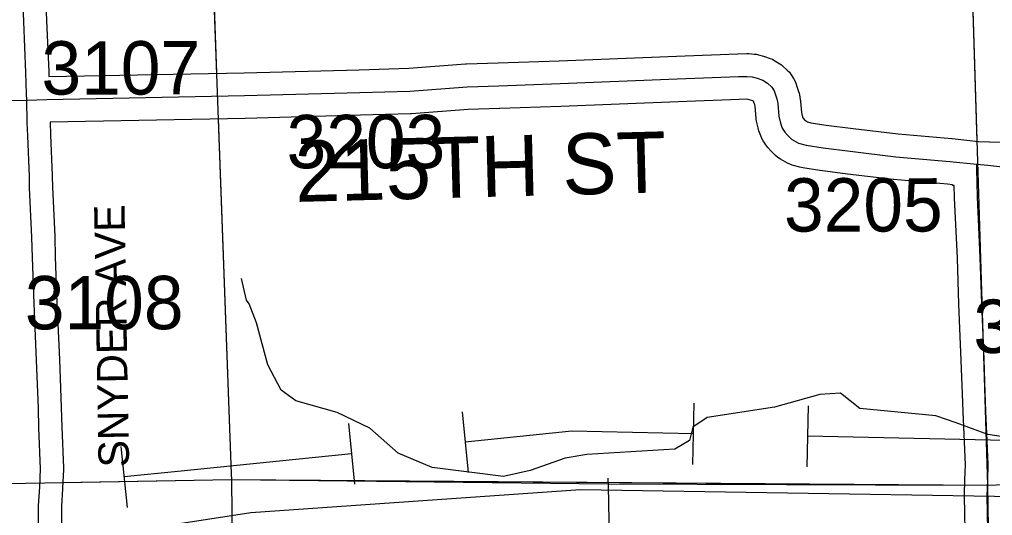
# Model space of a CAD drawing. Extents: x 23.6 to 68.7, y -63 to -29.
# Drawn here: x 51.348 to 52.625, y -45.562 to -44.911 of the extents above; entities that cross this region are included whole.
import ezdxf

# ---------------------------------------------------------------- set-up
doc = ezdxf.new("R2010")
doc.units = 0
for name, color, linetype in [('tdCoHydroRiver', 7, 'Continuous'), ('tdCoPipe', 7, 'Continuous'), ('tdCoPipe3', 7, 'Continuous'), ('tdCoSecRdNmbr', 7, 'Continuous'), ('tdCoSecRdTxt', 7, 'Continuous'), ('tdCoSecRteBand', 7, 'Continuous'), ('tdCoSecRteCL', 7, 'Continuous'), ('tdCoSectLine', 7, 'Continuous'), ('tdCoSectLinePart', 7, 'Continuous'), ('tdCoSurfGravel', 7, 'Continuous'), ('tdCoSurfLNO', 7, 'Continuous'), ('tdCoTwpBndry', 7, 'Continuous'), ('tdCoTwpBndryShd', 7, 'Continuous')]:
    doc.layers.add(name, color=color, linetype=linetype)

msp = doc.modelspace()

# ---------------------------------------------------------------- linework, layer by layer
at = {"layer": 'tdCoHydroRiver'}
for points in [[(51.9832, -45.5112), (51.8895, -45.4991), (51.8448, -45.4805), (51.8079, -45.4475), (51.7648, -45.4272), (51.7107, -45.4117), (51.6915, -45.3976), (51.6738, -45.3647), (51.659, -45.3096), (51.6492, -45.2844), (51.646, -45.2797), (51.6394, -45.2514)], [(52.7736, -45.4793), (52.6186, -45.4559), (52.5774, -45.4407), (52.5504, -45.4315), (52.4509, -45.4217), (52.4254, -45.4015), (52.3985, -45.4034), (52.3388, -45.4199), (52.2505, -45.4337), (52.2318, -45.4465), (52.2271, -45.4638), (52.2082, -45.475), (52.0924, -45.4821), (52.0639, -45.487), (52.018, -45.5031), (51.9832, -45.5112)]]:
    msp.add_lwpolyline(points, dxfattribs=at)
at = {"layer": 'tdCoPipe'}
msp.add_lwpolyline([(53.1708, -45.5459), (52.0841, -45.5286), (51.6517, -45.5587), (51.1058, -45.6426), (50.153, -45.7281), (49.3035, -45.8806), (48.5501, -46.007), (47.932, -46.1126), (47.2458, -46.1984), (46.5747, -46.2176), (46.103, -46.1798), (45.5856, -46.2895)], dxfattribs=at)
at = {"layer": 'tdCoPipe3'}
for p, q in [((52.233, -45.415), (52.2312, -45.4951)), ((52.3829, -45.4182), (52.3812, -45.4984)), ((51.9288, -45.4261), (51.9369, -45.5058)), ((51.7796, -45.4413), (51.7877, -45.521)), ((51.4811, -45.4717), (51.4893, -45.5515))]:
    msp.add_line(p, q, dxfattribs=at)
for points in [[(52.2321, -45.4551), (52.0729, -45.4517), (51.9329, -45.4659)], [(52.682, -45.4647), (52.3821, -45.4583)], [(51.7836, -45.4812), (51.5557, -45.5044), (51.4852, -45.5116)]]:
    msp.add_lwpolyline(points, dxfattribs=at)
at = {"layer": 'tdCoSecRteBand'}
for points in [[(51.3831, -44.9014), (51.3836, -44.9133), (51.3864, -44.9795), (51.3864, -44.9797), (51.3864, -44.9799), (51.3866, -44.9863), (51.6426, -44.9812), (51.7938, -44.9772), (51.8587, -44.9752), (51.9331, -44.9696), (51.9338, -44.9696), (51.9345, -44.9696), (51.9762, -44.9683), (52.0563, -44.9655), (52.21, -44.9595), (52.2903, -44.9563), (52.2906, -44.9563), (52.2909, -44.9563), (52.3024, -44.9561), (52.3038, -44.956), (52.3053, -44.9562), (52.312, -44.9567), (52.315, -44.9569), (52.318, -44.9577), (52.3245, -44.9596), (52.3251, -44.9598), (52.3258, -44.96), (52.3329, -44.9624), (52.3363, -44.9636), (52.3394, -44.9655), (52.3457, -44.9695), (52.3479, -44.9709), (52.3499, -44.9728), (52.3555, -44.9779), (52.3584, -44.9805), (52.3605, -44.9839), (52.3637, -44.9888), (52.3656, -44.9918), (52.3667, -44.9951), (52.3685, -45.0004), (52.3704, -45.0057), (52.3712, -45.008), (52.3716, -45.0104), (52.3726, -45.0165), (52.3729, -45.0177), (52.373, -45.0189), (52.3743, -45.0336), (52.3755, -45.0389), (52.3761, -45.0406), (52.3763, -45.0409), (52.3781, -45.0429), (52.3793, -45.0441), (52.3821, -45.0457), (52.3867, -45.047), (52.4068, -45.05), (52.442, -45.0546), (52.5012, -45.0616), (52.5715, -45.0677), (52.5718, -45.0677), (52.5721, -45.0677), (52.6064, -45.0714), (52.6354, -45.0724)], [(52.5893, -45.6044), (52.5881, -45.5367), (52.5881, -45.536), (52.5881, -45.5354), (52.5887, -45.5149), (52.5893, -45.4955), (52.588, -45.4656), (52.588, -45.4656), (52.588, -45.4656), (52.5863, -45.4263), (52.5863, -45.4262), (52.5863, -45.4261), (52.5855, -45.4025), (52.5839, -45.3588), (52.5809, -45.285), (52.5809, -45.2849), (52.5809, -45.2848), (52.5789, -45.2247), (52.5752, -45.1455), (52.5752, -45.1452), (52.5751, -45.1449), (52.5747, -45.1292), (52.5722, -45.129), (52.5723, -45.1281), (52.566, -45.1274), (52.4955, -45.1213), (52.495, -45.1213), (52.4946, -45.1212), (52.4347, -45.1141), (52.4346, -45.1141), (52.4344, -45.1141), (52.3988, -45.1094), (52.3985, -45.1094), (52.3983, -45.1094), (52.3759, -45.106), (52.3739, -45.1057), (52.372, -45.1052), (52.3622, -45.1024), (52.3589, -45.1014), (52.3558, -45.0997), (52.3465, -45.0945), (52.3431, -45.0926), (52.3403, -45.0898), (52.3355, -45.0852), (52.3348, -45.0845), (52.3341, -45.0837), (52.3301, -45.0793), (52.3287, -45.0777), (52.3274, -45.0758), (52.324, -45.0706), (52.322, -45.0676), (52.3208, -45.0641), (52.3183, -45.0573), (52.3177, -45.0555), (52.3173, -45.0537), (52.3153, -45.0447), (52.3149, -45.0428), (52.3147, -45.0409), (52.3133, -45.0256), (52.3129, -45.023), (52.3119, -45.0201), (52.3115, -45.0189), (52.3113, -45.0188), (52.3103, -45.0181), (52.3073, -45.0171), (52.3044, -45.0163), (52.3021, -45.0161), (52.2923, -45.0163), (52.2123, -45.0194), (52.2123, -45.0194), (52.2123, -45.0194), (52.0586, -45.0254), (52.0586, -45.0254), (52.0585, -45.0254), (51.9782, -45.0283), (51.9781, -45.0283), (51.978, -45.0283), (51.9369, -45.0295), (51.8625, -45.0351), (51.8618, -45.0351), (51.8612, -45.0352), (51.7956, -45.0371), (51.7955, -45.0371), (51.7954, -45.0371), (51.6441, -45.0412), (51.644, -45.0412), (51.6439, -45.0412), (51.3882, -45.0463), (51.3887, -45.0629), (51.391, -45.1159), (51.391, -45.1164), (51.391, -45.1169), (51.3912, -45.1313), (51.3943, -45.1955), (51.3943, -45.196), (51.3943, -45.1964), (51.3948, -45.2229), (51.3971, -45.2827), (51.4004, -45.3573), (51.4004, -45.3573), (51.4004, -45.3574), (51.4028, -45.42), (51.4028, -45.4202), (51.4028, -45.4205), (51.4035, -45.4461), (51.4055, -45.4997), (51.4055, -45.5009), (51.4055, -45.502), (51.4045, -45.5263), (51.4045, -45.5268), (51.4044, -45.5272), (51.4029, -45.5499), (51.403, -45.5852)]]:
    msp.add_lwpolyline(points, dxfattribs=at)
at = {"layer": 'tdCoSecRteCL'}
for points in [[(51.3575, -45.0172), (51.3572, -45.0091), (51.3564, -44.9808), (51.3536, -44.9145), (51.3531, -44.9027), (51.3513, -44.8596), (51.3503, -44.8317), (51.3483, -44.7795)], [(52.6043, -45.1013), (52.619, -45.1024), (52.6831, -45.1099), (52.7165, -45.1133), (52.7269, -45.1128), (52.7335, -45.1101), (52.7435, -45.1054), (52.7524, -45.0997), (52.7596, -45.0932), (52.7895, -45.0581), (52.823, -45.0194), (52.8361, -45.006), (52.8485, -44.9953), (52.8571, -44.9901), (52.8642, -44.9866), (52.8734, -44.9824), (52.8811, -44.9802), (52.8912, -44.9777), (52.9043, -44.9763), (52.9359, -44.9766), (53.135, -44.9799), (53.2786, -44.9813), (53.3531, -44.9829)], [(51.3575, -45.0172), (51.3837, -45.0163), (51.6433, -45.0112), (51.7947, -45.0072), (51.8603, -45.0052), (51.9354, -44.9996), (51.9772, -44.9983), (52.0575, -44.9954), (52.2111, -44.9894), (52.2914, -44.9863), (52.303, -44.9861), (52.3097, -44.9866), (52.3162, -44.9884), (52.3233, -44.9908), (52.3296, -44.9948), (52.3352, -45), (52.3384, -45.0049), (52.3402, -45.0102), (52.342, -45.0155), (52.3431, -45.0216), (52.3446, -45.0382), (52.3466, -45.0472), (52.349, -45.0541), (52.3525, -45.0593), (52.3564, -45.0637), (52.3612, -45.0683), (52.3705, -45.0736), (52.3803, -45.0764), (52.4027, -45.0797), (52.4383, -45.0843), (52.4981, -45.0915), (52.5689, -45.0976), (52.6043, -45.1013)], [(50.1139, -45.0422), (50.1148, -45.0422), (50.3016, -45.0383), (50.4457, -45.0359), (50.6529, -45.0335), (50.8798, -45.0276), (51.164, -45.0209), (51.3575, -45.0172)], [(51.3779, -45.9879), (51.3778, -45.9807), (51.3775, -45.9618), (51.3773, -45.8962), (51.376, -45.8189), (51.3752, -45.7333), (51.374, -45.6616), (51.373, -45.5855), (51.3729, -45.549), (51.3745, -45.5251), (51.3755, -45.5008), (51.3735, -45.447), (51.3729, -45.4212), (51.3704, -45.3586), (51.3671, -45.2839), (51.3648, -45.2238), (51.3643, -45.197), (51.3612, -45.1322), (51.361, -45.1172), (51.3587, -45.064), (51.3582, -45.0467), (51.3575, -45.0172)], [(52.6252, -45.9441), (52.6237, -45.8696), (52.6229, -45.8058), (52.6212, -45.7315), (52.6204, -45.6746), (52.6193, -45.6039), (52.6181, -45.5362), (52.6187, -45.5157), (52.6193, -45.4953), (52.618, -45.4644), (52.6163, -45.4251), (52.6155, -45.4014), (52.6139, -45.3577), (52.6109, -45.2838), (52.6089, -45.2235), (52.6051, -45.1441), (52.6042, -45.1071), (52.6043, -45.1013)]]:
    msp.add_lwpolyline(points, dxfattribs=at)
at = {"layer": 'tdCoSectLine'}
for points in [[(52.5863, -44.4889), (52.6182, -45.5225)], [(51.5892, -44.5059), (51.6258, -45.5075), (51.6261, -45.5149)], [(52.6182, -45.5225), (53.618, -45.4851)], [(50.6203, -45.5327), (51.6261, -45.5149)], [(51.6261, -45.5149), (51.6358, -46.4792)], [(51.6261, -45.5149), (52.6182, -45.5225)], [(52.6182, -45.5225), (52.6332, -46.4709)]]:
    msp.add_lwpolyline(points, dxfattribs=at)
at = {"layer": 'tdCoSectLinePart'}
for points in [[(52.5863, -44.4889), (52.6042, -45.071)], [(51.598, -44.7452), (51.6066, -44.9819)], [(51.6088, -45.0419), (51.6258, -45.5075), (51.6261, -45.5149)], [(51.4041, -45.5188), (51.6261, -45.5149)], [(51.6261, -45.5149), (52.5882, -45.5222)], [(51.6261, -45.5149), (51.6305, -45.9547)]]:
    msp.add_lwpolyline(points, dxfattribs=at)
at = {"layer": 'tdCoSurfGravel'}
for points in [[(51.373, -45.5855), (51.3729, -45.549), (51.3745, -45.5251), (51.3755, -45.5008), (51.3735, -45.447), (51.3729, -45.4212), (51.3704, -45.3586), (51.3671, -45.2839), (51.3648, -45.2238), (51.3643, -45.197), (51.3612, -45.1322), (51.361, -45.1172), (51.3587, -45.064), (51.3582, -45.0467), (51.3575, -45.0172), (51.3572, -45.0091), (51.3564, -44.9808), (51.3536, -44.9145), (51.3531, -44.9027)], [(51.164, -45.0209), (51.3575, -45.0172), (51.3837, -45.0163), (51.6433, -45.0112), (51.7947, -45.0072), (51.8603, -45.0052), (51.9354, -44.9996), (51.9772, -44.9983), (52.0575, -44.9954), (52.2111, -44.9894), (52.2914, -44.9863), (52.303, -44.9861), (52.3097, -44.9866), (52.3162, -44.9884), (52.3233, -44.9908), (52.3296, -44.9948), (52.3352, -45), (52.3384, -45.0049), (52.3402, -45.0102), (52.342, -45.0155), (52.3431, -45.0216), (52.3446, -45.0382), (52.3466, -45.0472), (52.349, -45.0541), (52.3525, -45.0593), (52.3564, -45.0637), (52.3612, -45.0683), (52.3705, -45.0736), (52.3803, -45.0764), (52.4027, -45.0797), (52.4383, -45.0843), (52.4981, -45.0915), (52.5689, -45.0976), (52.6043, -45.1013), (52.619, -45.1024), (52.6831, -45.1099)], [(52.6187, -45.5157), (52.6193, -45.4953), (52.618, -45.4644), (52.6163, -45.4251), (52.6155, -45.4014), (52.6139, -45.3577), (52.6109, -45.2838), (52.6089, -45.2235), (52.6051, -45.1441), (52.6042, -45.1071), (52.6043, -45.1013)], [(52.6349, -46.4097), (52.6328, -46.4028), (52.6319, -46.364), (52.6311, -46.3032), (52.6311, -46.289), (52.6296, -46.2208), (52.6285, -46.1567), (52.6273, -46.0817), (52.6259, -46.0072), (52.6252, -45.9441), (52.6237, -45.8696), (52.6229, -45.8058), (52.6212, -45.7315), (52.6204, -45.6746), (52.6193, -45.6039), (52.6181, -45.5362), (52.6187, -45.5157)]]:
    msp.add_lwpolyline(points, dxfattribs=at)
at = {"layer": 'tdCoSurfLNO'}
for p, q in [((52.121, -45.5237), (52.1206, -45.5131)), ((52.1252, -45.7352), (52.121, -45.5237))]:
    msp.add_line(p, q, dxfattribs=at)
at = {"layer": 'tdCoTwpBndry'}
for points in [[(51.4047, -45.5188), (51.6261, -45.5149), (52.1206, -45.5208)], [(52.1203, -45.5208), (52.5882, -45.5222)]]:
    msp.add_lwpolyline(points, dxfattribs=at)
at = {"layer": 'tdCoTwpBndryShd'}
msp.add_lwpolyline([(50.6203, -45.5327), (51.6261, -45.5149), (52.6182, -45.5225), (53.618, -45.4851), (54.6127, -45.4743), (55.6139, -45.4574), (56.6115, -45.4382)], dxfattribs=at)

# ---------------------------------------------------------------- texts
at = {"layer": 'tdCoSecRdNmbr'}
for s, rotation, p in [('3107', 0.0398, (51.3768, -45.0099)), ('3203', 0.0401, (51.6985, -45.1066)), ('3205', 0.0398, (52.3513, -45.1897)), ('3108', 0.0398, (51.355, -45.3179)), ('3304', 0.04, (52.5998, -45.3489))]:
    msp.add_text(s, height=0.07, rotation=rotation, dxfattribs=at).set_placement(p)
at = {"layer": 'tdCoSecRdTxt'}
for s, height, rotation, p in [('215TH ST', 0.08, 1.5007, (51.7103, -45.1508)), ('SNYDER AVE', 0.04, 91, (51.4918, -45.4987))]:
    msp.add_text(s, height=height, rotation=rotation, dxfattribs=at).set_placement(p)

doc.saveas('drawing.dxf')
